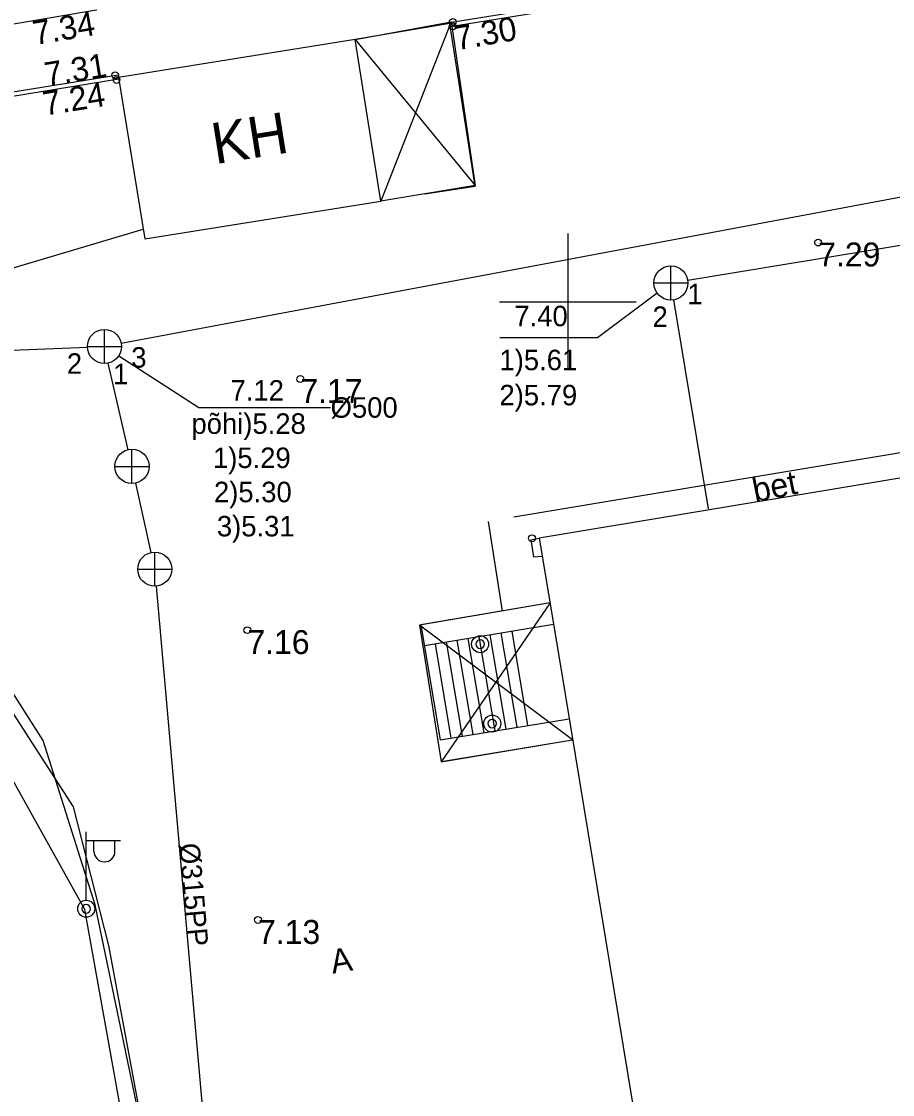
# Model space of a CAD drawing. Extents: x 473307 to 473719, y 6532843 to 6533381.
# Drawn here: x 473584.01 to 473609.5, y 6533026.81 to 6533058.21 of the extents above; entities that cross this region are included whole.
import ezdxf

# ---------------------------------------------------------------- set-up
doc = ezdxf.new("R2010")
doc.units = 0
for name, color, linetype in [('AED', 7, 'Continuous'), ('Default', 7, 'Continuous'), ('HOONE', 7, 'Continuous'), ('HOONEDET', 7, 'Continuous'), ('KKAEV', 7, 'Continuous'), ('KKAEV_NR', 7, 'Continuous'), ('KORGUS', 7, 'Continuous'), ('KTRASS', 7, 'Continuous'), ('MPKAABEL', 7, 'Continuous'), ('POST', 7, 'Continuous'), ('SKKAEV', 7, 'Continuous'), ('SKKAEV_NR', 7, 'Continuous'), ('SKTRASS', 7, 'Continuous'), ('SKTRASS_TEKST', 7, 'Continuous'), ('TEE', 7, 'Continuous'), ('VORK', 7, 'Continuous')]:
    doc.layers.add(name, color=color, linetype=linetype)

# ---------------------------------------------------------------- blocks, each defined once
blk = doc.blocks.new('KAKAEV')
at = {"layer": 'Default'}
for p, q in [((0, -1), (0, 1)), ((-1, 0), (1, 0))]:
    blk.add_line(p, q, dxfattribs=at)
blk.add_circle((0, 0), 1, dxfattribs=at)
blk = doc.blocks.new('MEPOST')
at = {"layer": 'Default'}
blk.add_circle((0, 0), 0.5, dxfattribs=at)
for start, end in [(0, 180), (180, 0)]:
    blk.add_arc((0, 0), 0.25, start, end, dxfattribs=at)
blk = doc.blocks.new('VAPOST')
at = {"layer": 'Default'}
for p, q in [((0, 0.5), (0, 4.5)), ((0, 4), (2, 4)), ((0.453, 3.358), (0.453, 4)), ((1.679, 3.358), (1.679, 4))]:
    blk.add_line(p, q, dxfattribs=at)
blk.add_arc((1.066, 3.358), 0.613, 180, 0, dxfattribs=at)
blk = doc.blocks.new('VKORIS')
at = {"layer": 'Default'}
for p, q in [((0, 4), (0, -4)), ((-4, 0), (4, 0))]:
    blk.add_line(p, q, dxfattribs=at)

msp = doc.modelspace()

# ---------------------------------------------------------------- linework, layer by layer
at = {"layer": 'AED'}
for points in [[(473595.808, 6533053.165), (473597.288, 6533053.391), (473596.538, 6533058.148), (473593.777, 6533057.682)], [(473589.326, 6533016.984), (473587.477, 6533026.249), (473586.562, 6533031.174), (473585.527, 6533035.229), (473580.26, 6533043.389), (473579.539, 6533044.817), (473577.795, 6533055.452)]]:
    msp.add_lwpolyline(points, dxfattribs=at)
at = {"layer": 'HOONE'}
for points in [[(473593.777, 6533057.682), (473596.582, 6533058.197), (473597.286, 6533053.407), (473594.526, 6533052.951)], [(473593.777, 6533057.682), (473586.845, 6533056.572), (473587.616, 6533051.844), (473594.526, 6533052.951), (473593.777, 6533057.682)], [(473618.421, 6532996.851), (473614.923, 6533017.718), (473616.359, 6533017.954), (473611.949, 6533045.219), (473599.157, 6533043.085), (473599.77, 6533039.408), (473600.209, 6533036.749), (473601.229, 6533030.585), (473603.062, 6533019.443), (473599.51, 6533018.858), (473603.372, 6532994.32), (473618.421, 6532996.851)], [(473598.911, 6533043.044), (473599.157, 6533043.085)], [(473598.911, 6533043.044), (473598.994, 6533042.539), (473599.244, 6533042.562)], [(473599.477, 6533041.193), (473595.656, 6533040.548), (473596.292, 6533036.543), (473600.136, 6533037.192)], [(473596.302, 6533036.559), (473600.136, 6533037.192)]]:
    msp.add_lwpolyline(points, dxfattribs=at)
at = {"layer": 'HOONEDET'}
for p, q in [((473596.582, 6533058.197), (473594.526, 6533052.951)), ((473593.777, 6533057.682), (473597.286, 6533053.407)), ((473599.477, 6533041.193), (473595.695, 6533040.555)), ((473599.477, 6533041.193), (473596.292, 6533036.543)), ((473600.136, 6533037.192), (473595.656, 6533040.548)), ((473595.695, 6533040.555), (473596.264, 6533037.184)), ((473597.547, 6533037.396), (473597.081, 6533040.157)), ((473597.867, 6533037.449), (473597.401, 6533040.21)), ((473598.188, 6533037.502), (473597.722, 6533040.263)), ((473598.509, 6533037.555), (473598.043, 6533040.316)), ((473598.829, 6533037.607), (473598.363, 6533040.368)), ((473596.585, 6533037.237), (473596.119, 6533039.998)), ((473596.439, 6533040.051), (473596.905, 6533037.29)), ((473597.226, 6533037.343), (473596.76, 6533040.104))]:
    msp.add_line(p, q, dxfattribs=at)
for points in [[(473595.798, 6533039.945), (473599.578, 6533040.569)], [(473596.264, 6533037.184), (473600.034, 6533037.806)]]:
    msp.add_lwpolyline(points, dxfattribs=at)
at = {"layer": 'KKAEV_NR'}
msp.add_lwpolyline([(473602.611, 6533050.256), (473600.862, 6533048.948), (473598.01, 6533048.948)], dxfattribs=at)
at = {"layer": 'KORGUS'}
for centre in [(473596.628, 6533058.063), (473596.63, 6533058.195), (473586.752, 6533056.631), (473586.789, 6533056.496), (473607.32, 6533051.739), (473592.168, 6533047.744), (473598.948, 6533043.085), (473590.617, 6533040.397), (473590.929, 6533031.917)]:
    msp.add_circle(centre, 0.1, dxfattribs=at)
at = {"layer": 'KTRASS'}
msp.add_line((473604.111, 6533043.944), (473603.094, 6533050.063), dxfattribs=at)
msp.add_lwpolyline([(473603.505, 6533050.637), (473613.825, 6533052.33)], dxfattribs=at)
at = {"layer": 'MPKAABEL'}
msp.add_lwpolyline([(473589.942, 6532983.714), (473591.786, 6532984.334), (473592.352, 6532988.75), (473591.917, 6532992.074), (473591.014, 6533003.533), (473585.864, 6533032.22), (473579.145, 6533044.281), (473578.575, 6533045.974), (473579.606, 6533048.994), (473580.641, 6533050.075), (473587.569, 6533052.134)], dxfattribs=at)
at = {"layer": 'SKKAEV_NR'}
msp.add_lwpolyline([(473586.857, 6533048.426), (473589.199, 6533046.912), (473593.054, 6533046.912)], dxfattribs=at)
at = {"layer": 'SKTRASS'}
for points in [[(473586.928, 6533048.79), (473629.454, 6533056.776)], [(473574.871, 6533048.239), (473585.937, 6533048.678)], [(473587.13, 6533045.676), (473586.549, 6533048.211)], [(473587.801, 6533042.671), (473587.35, 6533044.701)], [(473587.953, 6533041.685), (473589.587, 6533023.16)]]:
    msp.add_lwpolyline(points, dxfattribs=at)
at = {"layer": 'TEE'}
for p, q in [((473612.772, 6533046.091), (473607.372, 6533045.193)), ((473607.372, 6533045.193), (473598.417, 6533043.703)), ((473597.663, 6533043.578), (473598.073, 6533040.956))]:
    msp.add_line(p, q, dxfattribs=at)
for points in [[(473580.427, 6533057.568), (473587.75, 6533058.806), (473596.646, 6533060.26), (473609.528, 6533062.286), (473622.497, 6533064.382), (473629.145, 6533065.517), (473630.594, 6533065.768)], [(473588.591, 6532991.638), (473593.34, 6532992.481), (473591.254, 6533004.496), (473589.795, 6533013.429), (473587.512, 6533025.896), (473586.16, 6533032.358), (473584.645, 6533037.171), (473582.585, 6533040.392), (473579.391, 6533044.452), (473577.651, 6533055.031)]]:
    msp.add_lwpolyline(points, dxfattribs=at)
for points in [[(473596.533, 6533058.179), (473609.571, 6533060.287), (473623.209, 6533062.474), (473631.076, 6533063.778), (473631.998, 6533058.496), (473631.87, 6533058.474), (473630.97, 6533063.629), (473623.23, 6533062.346), (473609.592, 6533060.159), (473596.553, 6533058.051)], [(473577.635, 6533055.116), (473580.488, 6533055.617), (473586.833, 6533056.644), (473586.854, 6533056.516), (473580.51, 6533055.489), (473577.658, 6533054.988)]]:
    msp.add_lwpolyline(points, close=True, dxfattribs=at)

# ---------------------------------------------------------------- block references
at = {"layer": 'HOONEDET', "xscale": 0.5, "yscale": 0.5}
for p in [(473597.429, 6533039.986), (473597.784, 6533037.663)]:
    msp.add_blockref('MEPOST', p, dxfattribs=at)
at = {"layer": 'KKAEV', "xscale": 0.5, "yscale": 0.5}
msp.add_blockref('KAKAEV', (473603.012, 6533050.556), dxfattribs=at)
at = {"layer": 'POST', "xscale": 0.5, "yscale": 0.5}
for name in ['VAPOST', 'MEPOST']:
    msp.add_blockref(name, (473585.903, 6533032.246), dxfattribs=at)
at = {"layer": 'SKKAEV', "xscale": 0.5, "yscale": 0.5}
for p in [(473586.437, 6533048.698), (473587.242, 6533045.189), (473587.909, 6533042.183)]:
    msp.add_blockref('KAKAEV', p, dxfattribs=at)
at = {"layer": 'VORK', "xscale": 0.5, "yscale": 0.5}
msp.add_blockref('VKORIS', (473600, 6533050), dxfattribs=at)

# ---------------------------------------------------------------- texts
at = {"layer": 'HOONE'}
msp.add_text('KH', height=1.2, rotation=9.0985, dxfattribs=at).set_placement((473589.676, 6533054.028))
at = {"layer": 'KKAEV_NR'}
for s, p in [('1', (473603.494, 6533049.934)), ('7.40', (473598.431, 6533049.289)), ('2', (473602.475, 6533049.269)), ('1)5.61', (473597.995, 6533048.003)), ('2)5.79', (473597.995, 6533046.975))]:
    msp.add_text(s, height=0.6, dxfattribs=at).set_placement(p)
at = {"layer": 'KORGUS'}
for s, rotation, p in [('7.34', 9.5955, (473584.404, 6533057.512)), ('7.30', 9.6931, (473596.747, 6533057.364)), ('7.31', 9.1951, (473584.745, 6533056.306)), ('7.24', 9.1951, (473584.696, 6533055.448))]:
    msp.add_text(s, height=0.7, rotation=rotation, dxfattribs=at).set_placement(p)
for s, p in [('7.29', (473607.32, 6533051.039)), ('7.17', (473592.168, 6533047.044)), ('7.16', (473590.617, 6533039.697)), ('7.13', (473590.929, 6533031.217))]:
    msp.add_text(s, height=0.7, dxfattribs=at).set_placement(p)
at = {"layer": 'SKKAEV_NR'}
for s, p in [('3', (473587.221, 6533048.078)), ('2', (473585.336, 6533047.898)), ('1', (473586.685, 6533047.593)), ('7.12', (473590.126, 6533047.112)), ('%%C500', (473593.054, 6533046.612)), ('põhi)5.28', (473588.983, 6533046.14)), ('1)5.29', (473589.612, 6533045.14)), ('2)5.30', (473589.641, 6533044.14)), ('3)5.31', (473589.726, 6533043.14))]:
    msp.add_text(s, height=0.6, dxfattribs=at).set_placement(p)
at = {"layer": 'SKTRASS_TEKST'}
msp.add_text('%%C315PP', height=0.6, rotation=275.0412, dxfattribs=at).set_placement((473588.618, 6533034.144))
at = {"layer": 'TEE'}
for s, rotation, p in [('bet', 11.3029, (473605.476, 6533044.138)), ('A', 9.3436, (473593.113, 6533030.344))]:
    msp.add_text(s, height=0.7, rotation=rotation, dxfattribs=at).set_placement(p)

doc.saveas('drawing.dxf')
